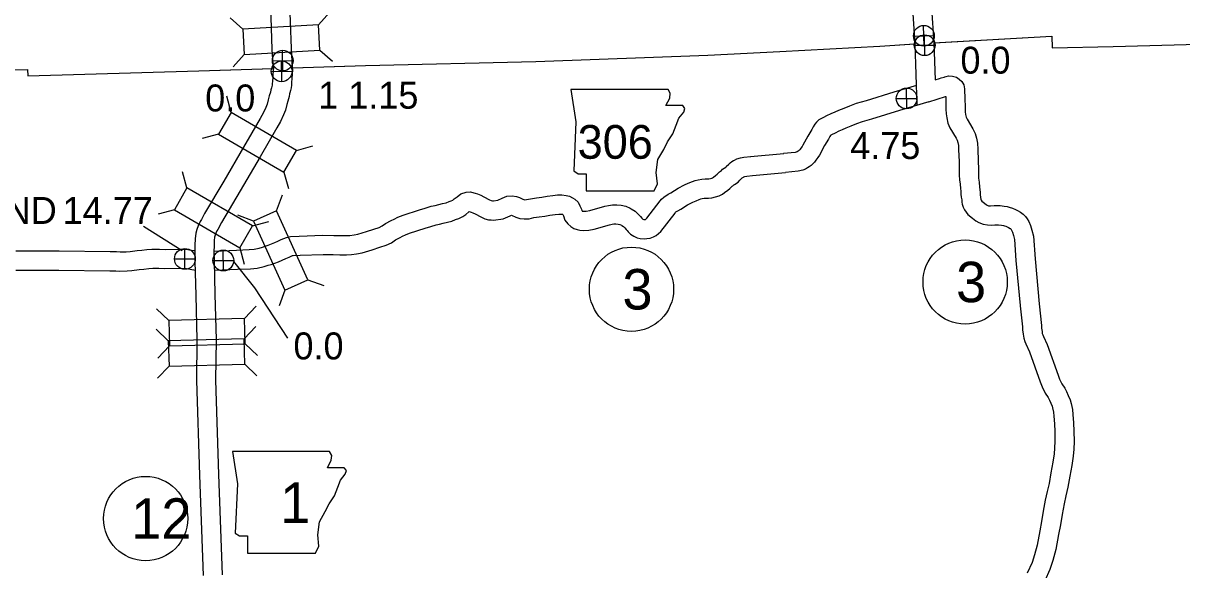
# Model space of a CAD drawing. Extents: x -939622 to -934222, y 1383701 to 1385301.
# Drawn here: x -935813 to -935758.5, y 1384367 to 1384392.7 of the extents above; entities that cross this region are included whole.
import ezdxf

# ---------------------------------------------------------------- set-up
doc = ezdxf.new("R2010")
doc.units = 0
for name, color, linetype in [('Level 10', 7, 'Continuous'), ('Level 2', 7, 'Continuous'), ('Level 20', 7, 'Continuous'), ('Level 21', 7, 'Continuous'), ('Level 25', 7, 'Continuous'), ('Level 26', 7, 'Continuous'), ('Level 27', 7, 'Continuous')]:
    doc.layers.add(name, color=color, linetype=linetype)

msp = doc.modelspace()

# ---------------------------------------------------------------- linework, layer by layer
at = {"layer": 'Level 10'}
for points in [[(-935801.223, 1384390.591), (-935801.274, 1384391.494), (-935801.359, 1384394.033), (-935801.531, 1384398.682), (-935801.841, 1384407.495), (-935801.335, 1384409.499), (-935799.623, 1384415.759), (-935798.834, 1384418.696), (-935797.448, 1384423.977), (-935796.589, 1384426.753), (-935796.238, 1384428.147), (-935796.188, 1384428.426), (-935796.184, 1384429.074), (-935796.238, 1384431.924), (-935796.118, 1384432.35), (-935796.111, 1384432.368)], [(-935800.324, 1384390.642), (-935800.375, 1384391.534), (-935800.459, 1384394.065), (-935800.632, 1384398.715), (-935800.937, 1384407.398), (-935800.464, 1384409.27), (-935798.754, 1384415.524), (-935797.964, 1384418.465), (-935796.583, 1384423.73), (-935795.722, 1384426.51), (-935795.358, 1384427.957), (-935795.289, 1384428.342), (-935795.284, 1384429.08), (-935795.335, 1384431.809), (-935795.264, 1384432.063), (-935795.207, 1384432.209)], [(-935770.273, 1384393.423), (-935770.167, 1384391.816)], [(-935771.158, 1384393.176), (-935771.065, 1384391.759)], [(-935771.066, 1384391.775), (-935771.065, 1384391.764), (-935770.965, 1384388.872)], [(-935770.167, 1384391.816), (-935770.166, 1384391.809), (-935770.106, 1384390.075)], [(-935801.223, 1384390.645), (-935801.243, 1384390.325), (-935801.25, 1384390.221), (-935801.25, 1384390.158), (-935801.262, 1384390.026), (-935801.272, 1384389.87), (-935801.274, 1384389.838), (-935801.28, 1384389.815), (-935801.314, 1384389.694), (-935801.337, 1384389.606), (-935801.358, 1384389.494), (-935801.414, 1384389.31), (-935801.462, 1384389.13), (-935801.514, 1384388.921), (-935801.573, 1384388.77), (-935801.683, 1384388.526), (-935801.839, 1384388.257), (-935802.62, 1384386.904), (-935803.559, 1384385.314), (-935804.456, 1384383.791), (-935804.607, 1384383.5), (-935804.666, 1384383.412), (-935804.761, 1384383.206), (-935804.822, 1384383.037), (-935804.867, 1384382.858), (-935804.906, 1384382.603), (-935804.912, 1384382.305), (-935804.919, 1384381.981), (-935804.912, 1384381.538), (-935804.869, 1384379.949), (-935804.815, 1384377.845)], [(-935800.325, 1384390.588), (-935800.345, 1384390.267), (-935800.35, 1384390.19), (-935800.351, 1384390.115), (-935800.365, 1384389.957), (-935800.373, 1384389.823), (-935800.378, 1384389.693), (-935800.414, 1384389.57), (-935800.445, 1384389.46), (-935800.458, 1384389.408), (-935800.482, 1384389.279), (-935800.549, 1384389.061), (-935800.591, 1384388.906), (-935800.654, 1384388.648), (-935800.743, 1384388.421), (-935800.882, 1384388.115), (-935801.059, 1384387.807), (-935801.843, 1384386.45), (-935802.783, 1384384.857), (-935803.668, 1384383.356), (-935803.831, 1384383.041), (-935803.879, 1384382.969), (-935803.928, 1384382.863), (-935803.96, 1384382.775), (-935803.983, 1384382.681), (-935804.007, 1384382.525), (-935804.012, 1384382.287), (-935804.018, 1384381.979), (-935804.012, 1384381.557), (-935803.97, 1384379.972), (-935803.915, 1384377.868)], [(-935770.106, 1384390.075), (-935769.907, 1384390.139), (-935769.825, 1384390.167), (-935769.675, 1384390.2), (-935769.645, 1384390.207), (-935769.592, 1384390.22), (-935769.477, 1384390.25), (-935769.29, 1384390.244), (-935769.1, 1384390.198), (-935768.969, 1384390.097), (-935768.854, 1384389.993), (-935768.764, 1384389.831), (-935768.729, 1384389.65), (-935768.718, 1384389.499), (-935768.705, 1384389.307), (-935768.703, 1384389.066), (-935768.701, 1384388.912), (-935768.7, 1384388.71), (-935768.692, 1384388.563), (-935768.675, 1384388.441), (-935768.646, 1384388.313), (-935768.607, 1384388.221), (-935768.331, 1384387.769), (-935768.22, 1384387.549), (-935768.166, 1384387.331), (-935768.113, 1384387.091), (-935768.103, 1384386.815), (-935768.078, 1384386.255), (-935768.071, 1384385.863), (-935768.071, 1384385.618), (-935768.06, 1384385.453), (-935768.033, 1384385.256), (-935768.015, 1384385.026), (-935768.007, 1384384.918), (-935767.994, 1384384.773), (-935767.983, 1384384.665), (-935767.966, 1384384.549), (-935767.952, 1384384.45), (-935767.949, 1384384.429), (-935767.943, 1384384.409), (-935767.916, 1384384.374), (-935767.791, 1384384.274), (-935767.685, 1384384.191), (-935767.665, 1384384.18), (-935767.596, 1384384.152), (-935767.564, 1384384.147), (-935767.503, 1384384.146), (-935767.326, 1384384.158), (-935767.164, 1384384.159), (-935767.056, 1384384.156), (-935766.853, 1384384.13), (-935766.726, 1384384.108), (-935766.618, 1384384.086), (-935766.466, 1384384.04), (-935766.327, 1384383.976), (-935766.235, 1384383.929), (-935766.089, 1384383.851), (-935765.961, 1384383.756), (-935765.864, 1384383.652), (-935765.776, 1384383.536), (-935765.702, 1384383.408), (-935765.625, 1384383.228), (-935765.555, 1384383.01), (-935765.478, 1384382.716), (-935765.407, 1384381.653), (-935765.213, 1384379.539)], [(-935770.985, 1384389.803), (-935772.045, 1384389.496), (-935773.354, 1384389.083), (-935773.812, 1384388.953), (-935774.127, 1384388.834), (-935774.404, 1384388.725), (-935774.655, 1384388.621), (-935774.827, 1384388.549), (-935775.012, 1384388.471), (-935775.21, 1384388.37), (-935775.351, 1384388.299), (-935775.416, 1384388.272), (-935775.572, 1384388.187), (-935775.679, 1384388.076), (-935775.758, 1384387.979), (-935775.837, 1384387.856), (-935775.904, 1384387.729), (-935776.093, 1384387.425), (-935776.321, 1384386.998), (-935776.366, 1384386.933), (-935776.466, 1384386.794), (-935776.481, 1384386.77), (-935776.504, 1384386.748), (-935776.548, 1384386.716), (-935776.6, 1384386.68), (-935776.69, 1384386.661), (-935777.233, 1384386.603)], [(-935770.397, 1384389.036), (-935769.624, 1384389.285), (-935769.606, 1384389.291), (-935769.605, 1384389.273), (-935769.603, 1384389.057), (-935769.601, 1384388.904), (-935769.6, 1384388.685), (-935769.589, 1384388.477), (-935769.561, 1384388.277), (-935769.506, 1384388.035), (-935769.409, 1384387.809), (-935769.118, 1384387.331), (-935769.069, 1384387.234), (-935769.042, 1384387.125), (-935769.01, 1384386.977), (-935769.002, 1384386.779), (-935768.978, 1384386.227), (-935768.971, 1384385.854), (-935768.971, 1384385.588), (-935768.956, 1384385.362), (-935768.928, 1384385.159), (-935768.912, 1384384.957), (-935768.904, 1384384.843), (-935768.89, 1384384.688), (-935768.877, 1384384.556), (-935768.857, 1384384.422), (-935768.843, 1384384.323), (-935768.828, 1384384.219), (-935768.782, 1384384.081), (-935768.73, 1384383.958), (-935768.566, 1384383.74), (-935768.348, 1384383.567), (-935768.186, 1384383.44), (-935768.058, 1384383.369), (-935767.84, 1384383.279), (-935767.636, 1384383.247), (-935767.476, 1384383.246), (-935767.294, 1384383.258), (-935767.174, 1384383.259), (-935767.126, 1384383.257), (-935766.986, 1384383.24), (-935766.895, 1384383.224), (-935766.84, 1384383.212), (-935766.785, 1384383.196), (-935766.721, 1384383.167), (-935766.653, 1384383.132), (-935766.572, 1384383.088), (-935766.563, 1384383.082), (-935766.552, 1384383.07), (-935766.526, 1384383.035), (-935766.508, 1384383.005), (-935766.469, 1384382.914), (-935766.419, 1384382.758), (-935766.371, 1384382.571), (-935766.304, 1384381.582), (-935766.11, 1384379.457)], [(-935770.41, 1384389.033), (-935771.785, 1384388.635), (-935773.095, 1384388.221), (-935773.53, 1384388.097), (-935773.803, 1384387.994), (-935774.067, 1384387.891), (-935774.309, 1384387.79), (-935774.478, 1384387.719), (-935774.633, 1384387.654), (-935774.803, 1384387.568), (-935774.978, 1384387.479), (-935775.018, 1384387.463), (-935775.027, 1384387.452), (-935775.059, 1384387.401), (-935775.124, 1384387.28), (-935775.313, 1384386.975), (-935775.55, 1384386.531), (-935775.629, 1384386.416), (-935775.713, 1384386.299), (-935775.777, 1384386.192), (-935775.937, 1384386.048), (-935776.026, 1384385.984), (-935776.108, 1384385.926), (-935776.206, 1384385.865), (-935776.324, 1384385.819), (-935776.548, 1384385.771), (-935777.137, 1384385.708)], [(-935783.966, 1384383.644), (-935783.896, 1384383.567), (-935783.869, 1384383.532), (-935783.868, 1384383.531), (-935783.845, 1384383.516), (-935783.81, 1384383.5), (-935783.805, 1384383.5), (-935783.77, 1384383.504), (-935783.726, 1384383.509), (-935783.66, 1384383.566), (-935783.034, 1384384.381), (-935782.971, 1384384.453), (-935782.869, 1384384.557), (-935782.666, 1384384.69), (-935782.528, 1384384.764), (-935782.196, 1384384.981), (-935781.884, 1384385.128), (-935781.714, 1384385.207), (-935781.522, 1384385.288), (-935781.388, 1384385.335), (-935781.246, 1384385.374), (-935781.069, 1384385.399), (-935780.919, 1384385.412), (-935780.785, 1384385.414), (-935780.742, 1384385.415), (-935780.676, 1384385.433), (-935780.605, 1384385.453), (-935780.582, 1384385.465), (-935780.535, 1384385.498), (-935780.427, 1384385.58), (-935780.354, 1384385.643), (-935780.287, 1384385.703), (-935780.245, 1384385.74), (-935780.206, 1384385.774), (-935780.159, 1384385.813), (-935780.099, 1384385.869), (-935779.944, 1384385.968), (-935779.925, 1384385.988), (-935779.806, 1384386.11), (-935779.736, 1384386.166), (-935779.66, 1384386.226), (-935779.583, 1384386.273), (-935779.542, 1384386.297), (-935779.429, 1384386.359), (-935779.262, 1384386.399), (-935779.099, 1384386.434), (-935778.778, 1384386.462)], [(-935778.78, 1384386.462), (-935777.226, 1384386.604)], [(-935784.63, 1384383.036), (-935784.588, 1384382.991), (-935784.54, 1384382.927), (-935784.429, 1384382.823), (-935784.28, 1384382.724), (-935784.112, 1384382.649), (-935783.97, 1384382.607), (-935783.777, 1384382.597), (-935783.663, 1384382.61), (-935783.512, 1384382.629), (-935783.351, 1384382.683), (-935783.228, 1384382.75), (-935783.003, 1384382.943), (-935782.337, 1384383.81), (-935782.309, 1384383.843), (-935782.294, 1384383.858), (-935782.206, 1384383.916), (-935782.068, 1384383.99), (-935781.756, 1384384.193), (-935781.503, 1384384.313), (-935781.35, 1384384.384), (-935781.199, 1384384.447), (-935781.121, 1384384.475), (-935781.061, 1384384.491), (-935780.965, 1384384.505), (-935780.876, 1384384.513), (-935780.764, 1384384.514), (-935780.61, 1384384.519), (-935780.439, 1384384.565), (-935780.267, 1384384.613), (-935780.108, 1384384.698), (-935780.003, 1384384.772), (-935779.861, 1384384.88), (-935779.76, 1384384.967), (-935779.693, 1384385.027), (-935779.649, 1384385.065), (-935779.618, 1384385.093), (-935779.566, 1384385.136), (-935779.546, 1384385.155), (-935779.372, 1384385.266), (-935779.282, 1384385.358), (-935779.199, 1384385.443), (-935779.175, 1384385.462), (-935779.147, 1384385.484), (-935779.119, 1384385.501), (-935779.102, 1384385.512), (-935779.061, 1384385.521), (-935778.963, 1384385.543), (-935778.7, 1384385.566)], [(-935778.698, 1384385.566), (-935777.144, 1384385.707)], [(-935804.009, 1384382.017), (-935802.954, 1384382.063), (-935802.368, 1384382.087), (-935802.12, 1384382.114), (-935801.885, 1384382.161), (-935801.728, 1384382.212), (-935801.604, 1384382.248), (-935801.466, 1384382.296), (-935801.307, 1384382.358), (-935801.159, 1384382.416), (-935801.007, 1384382.486), (-935800.851, 1384382.559), (-935800.613, 1384382.663), (-935800.411, 1384382.71), (-935800.002, 1384382.728), (-935798.889, 1384382.765), (-935798.387, 1384382.758), (-935798.074, 1384382.748), (-935797.811, 1384382.746), (-935797.627, 1384382.758), (-935797.431, 1384382.781), (-935797.257, 1384382.809), (-935796.85, 1384382.935), (-935796.494, 1384383.051), (-935796.252, 1384383.133), (-935796.111, 1384383.2), (-935795.943, 1384383.311), (-935795.69, 1384383.453), (-935795.549, 1384383.524), (-935795.378, 1384383.607), (-935795.123, 1384383.708), (-935794.353, 1384383.963), (-935794.079, 1384384.044), (-935793.797, 1384384.127), (-935793.609, 1384384.17), (-935793.438, 1384384.205), (-935793.267, 1384384.251), (-935793.103, 1384384.294), (-935792.95, 1384384.349), (-935792.86, 1384384.379), (-935792.787, 1384384.419), (-935792.715, 1384384.47), (-935792.588, 1384384.567), (-935792.413, 1384384.713), (-935792.161, 1384384.791), (-935791.952, 1384384.799), (-935791.801, 1384384.764), (-935791.729, 1384384.735), (-935791.631, 1384384.71), (-935791.475, 1384384.642), (-935791.323, 1384384.569), (-935791.065, 1384384.43), (-935790.977, 1384384.39), (-935790.92, 1384384.388), (-935790.875, 1384384.383), (-935790.665, 1384384.407), (-935790.458, 1384384.502), (-935790.238, 1384384.602), (-935790.001, 1384384.624), (-935789.789, 1384384.593), (-935789.651, 1384384.533), (-935789.485, 1384384.454), (-935789.439, 1384384.438), (-935789.4, 1384384.433), (-935789.318, 1384384.438), (-935789.138, 1384384.476), (-935788.85, 1384384.525), (-935788.592, 1384384.558), (-935788.354, 1384384.597), (-935788.089, 1384384.631), (-935787.855, 1384384.66), (-935787.657, 1384384.662), (-935787.458, 1384384.636), (-935787.295, 1384384.595), (-935787.164, 1384384.525), (-935787.051, 1384384.462), (-935786.898, 1384384.319), (-935786.805, 1384384.154), (-935786.741, 1384383.983), (-935786.719, 1384383.921), (-935786.703, 1384383.907), (-935786.697, 1384383.903), (-935786.676, 1384383.9), (-935786.612, 1384383.891), (-935786.511, 1384383.902), (-935786.335, 1384383.931), (-935785.642, 1384384.13), (-935785.468, 1384384.168), (-935785.278, 1384384.199), (-935785.069, 1384384.194), (-935784.87, 1384384.175), (-935784.643, 1384384.125), (-935784.452, 1384384.037), (-935784.396, 1384384.007), (-935784.214, 1384383.901), (-935784.064, 1384383.761), (-935784.013, 1384383.697), (-935783.961, 1384383.638)], [(-935803.995, 1384381.117), (-935802.916, 1384381.164), (-935802.301, 1384381.189), (-935801.983, 1384381.224), (-935801.659, 1384381.288), (-935801.462, 1384381.352), (-935801.331, 1384381.391), (-935801.155, 1384381.451), (-935800.978, 1384381.521), (-935800.807, 1384381.588), (-935800.63, 1384381.669), (-935800.48, 1384381.739), (-935800.328, 1384381.805), (-935800.288, 1384381.815), (-935799.967, 1384381.829), (-935798.88, 1384381.864), (-935798.407, 1384381.858), (-935798.091, 1384381.848), (-935797.785, 1384381.846), (-935797.545, 1384381.861), (-935797.306, 1384381.89), (-935797.051, 1384381.931), (-935796.577, 1384382.077), (-935796.211, 1384382.197), (-935795.915, 1384382.297), (-935795.668, 1384382.413), (-935795.473, 1384382.543), (-935795.268, 1384382.658), (-935795.151, 1384382.717), (-935795.016, 1384382.783), (-935794.817, 1384382.861), (-935794.084, 1384383.104), (-935793.825, 1384383.181), (-935793.569, 1384383.256), (-935793.418, 1384383.291), (-935793.233, 1384383.329), (-935793.036, 1384383.381), (-935792.833, 1384383.434), (-935792.655, 1384383.499), (-935792.502, 1384383.55), (-935792.311, 1384383.653), (-935792.179, 1384383.747), (-935792.026, 1384383.864), (-935792.01, 1384383.878), (-935791.923, 1384383.855), (-935791.849, 1384383.823), (-935791.732, 1384383.767), (-935791.466, 1384383.624), (-935791.275, 1384383.536), (-935791.103, 1384383.494), (-935790.988, 1384383.49), (-935790.876, 1384383.477), (-935790.419, 1384383.53), (-935790.084, 1384383.683), (-935790.021, 1384383.712), (-935789.826, 1384383.619), (-935789.636, 1384383.554), (-935789.423, 1384383.531), (-935789.2, 1384383.543), (-935788.97, 1384383.592), (-935788.717, 1384383.634), (-935788.462, 1384383.667), (-935788.224, 1384383.706), (-935787.977, 1384383.738), (-935787.794, 1384383.76), (-935787.711, 1384383.762), (-935787.627, 1384383.75), (-935787.621, 1384383.749), (-935787.613, 1384383.744), (-935787.588, 1384383.678), (-935787.518, 1384383.479), (-935787.377, 1384383.297), (-935787.234, 1384383.178), (-935787.094, 1384383.089), (-935786.935, 1384383.029), (-935786.806, 1384383.009), (-935786.624, 1384382.985), (-935786.391, 1384383.01), (-935786.138, 1384383.051), (-935785.422, 1384383.257), (-935785.298, 1384383.284), (-935785.215, 1384383.298), (-935785.125, 1384383.295), (-935785.011, 1384383.284), (-935784.93, 1384383.266), (-935784.854, 1384383.231), (-935784.836, 1384383.222), (-935784.755, 1384383.175), (-935784.726, 1384383.147), (-935784.702, 1384383.117), (-935784.635, 1384383.042)], [(-935804.901, 1384382.03), (-935804.945, 1384382.035), (-935805.075, 1384382.055), (-935805.166, 1384382.069), (-935805.33, 1384382.098), (-935806.304, 1384382.082), (-935806.584, 1384382.099), (-935806.936, 1384382.096), (-935807.168, 1384382.078), (-935807.411, 1384382.051), (-935807.634, 1384382.028), (-935807.96, 1384381.992), (-935808.15, 1384381.974), (-935808.426, 1384381.967), (-935808.602, 1384381.978), (-935808.897, 1384381.98), (-935811.3, 1384382.012), (-935813.331, 1384382.012)], [(-935804.9, 1384381.113), (-935804.96, 1384381.131), (-935805.059, 1384381.142), (-935805.212, 1384381.165), (-935805.313, 1384381.181), (-935805.402, 1384381.197), (-935806.324, 1384381.181), (-935806.608, 1384381.198), (-935806.897, 1384381.196), (-935807.082, 1384381.182), (-935807.316, 1384381.156), (-935807.54, 1384381.133), (-935807.87, 1384381.097), (-935808.097, 1384381.075), (-935808.443, 1384381.066), (-935808.633, 1384381.078), (-935808.906, 1384381.08), (-935811.306, 1384381.112), (-935813.333, 1384381.112)], [(-935766.109, 1384379.45), (-935766.002, 1384378.455), (-935765.997, 1384378.321), (-935765.972, 1384378.108), (-935765.941, 1384377.928), (-935765.887, 1384377.771), (-935765.846, 1384377.666), (-935765.676, 1384377.285), (-935765.165, 1384375.873), (-935765.076, 1384375.637), (-935764.927, 1384375.343), (-935764.795, 1384375.132), (-935764.736, 1384375.019), (-935764.667, 1384374.875), (-935764.61, 1384374.734), (-935764.586, 1384374.648), (-935764.544, 1384374.445), (-935764.527, 1384374.258), (-935764.494, 1384373.901), (-935764.483, 1384373.536), (-935764.475, 1384373.08), (-935764.489, 1384372.765), (-935764.512, 1384372.486), (-935764.565, 1384372.093), (-935764.666, 1384371.603), (-935764.745, 1384371.104), (-935764.838, 1384370.725), (-935764.928, 1384370.317), (-935765.023, 1384369.791), (-935765.098, 1384369.307), (-935765.185, 1384368.866), (-935765.31, 1384368.197), (-935765.428, 1384367.742), (-935765.551, 1384367.378), (-935765.771, 1384366.883)], [(-935765.214, 1384379.546), (-935765.104, 1384378.52), (-935765.099, 1384378.39), (-935765.081, 1384378.237), (-935765.067, 1384378.154), (-935765.041, 1384378.079), (-935765.015, 1384378.012), (-935764.841, 1384377.623), (-935764.321, 1384376.185), (-935764.251, 1384376), (-935764.142, 1384375.786), (-935764.013, 1384375.579), (-935763.931, 1384375.421), (-935763.844, 1384375.239), (-935763.757, 1384375.024), (-935763.711, 1384374.86), (-935763.653, 1384374.58), (-935763.63, 1384374.341), (-935763.595, 1384373.955), (-935763.583, 1384373.556), (-935763.575, 1384373.068), (-935763.591, 1384372.708), (-935763.617, 1384372.389), (-935763.677, 1384371.942), (-935763.78, 1384371.443), (-935763.862, 1384370.925), (-935763.962, 1384370.52), (-935764.046, 1384370.14), (-935764.135, 1384369.642), (-935764.211, 1384369.152), (-935764.301, 1384368.696), (-935764.431, 1384368.001), (-935764.565, 1384367.484), (-935764.712, 1384367.05), (-935764.946, 1384366.523)], [(-935804.815, 1384377.863), (-935804.843, 1384375.941), (-935804.697, 1384371.49), (-935804.525, 1384366.768)], [(-935803.915, 1384377.85), (-935803.943, 1384375.949), (-935803.797, 1384371.521), (-935803.626, 1384366.798)]]:
    msp.add_lwpolyline(points, dxfattribs=at)
at = {"layer": 'Level 2'}
for points in [[(-935770.176, 1384391.811), (-935764.617, 1384392.12), (-935764.603, 1384391.569), (-935761.733, 1384391.635), (-935753.703, 1384391.847)], [(-935770.144, 1384391.813), (-935764.617, 1384392.12), (-935764.603, 1384391.569), (-935761.733, 1384391.635), (-935753.703, 1384391.847)], [(-935800.316, 1384390.631), (-935796.898, 1384390.741), (-935788.877, 1384390.929), (-935780.796, 1384391.234), (-935777.416, 1384391.406)], [(-935800.303, 1384390.632), (-935796.898, 1384390.741), (-935788.877, 1384390.929), (-935780.796, 1384391.234), (-935777.416, 1384391.406)], [(-935777.416, 1384391.406), (-935772.702, 1384391.657), (-935771.065, 1384391.759)], [(-935777.416, 1384391.406), (-935772.702, 1384391.657), (-935771.076, 1384391.758)], [(-935833.448, 1384389.468), (-935828.917, 1384389.721), (-935820.908, 1384390.245), (-935816.851, 1384390.541), (-935812.789, 1384390.557), (-935812.77, 1384390.25), (-935804.73, 1384390.496), (-935801.229, 1384390.603)], [(-935833.448, 1384389.468), (-935828.917, 1384389.721), (-935820.908, 1384390.245), (-935816.851, 1384390.541), (-935812.789, 1384390.557), (-935812.77, 1384390.25), (-935804.73, 1384390.496), (-935801.242, 1384390.602)]]:
    msp.add_lwpolyline(points, dxfattribs=at)
at = {"layer": 'Level 20'}
for p, q in [((-935802.657, 1384392.454), (-935803.248, 1384392.981)), ((-935799.099, 1384392.654), (-935798.571, 1384393.244)), ((-935802.591, 1384391.267), (-935803.118, 1384390.677)), ((-935799.032, 1384391.468), (-935798.442, 1384390.94)), ((-935803.214, 1384388.539), (-935803.418, 1384389.304)), ((-935803.808, 1384387.511), (-935804.573, 1384387.306)), ((-935800.128, 1384386.755), (-935799.363, 1384386.96)), ((-935805.284, 1384384.986), (-935805.488, 1384385.751)), ((-935800.723, 1384385.727), (-935800.518, 1384384.962)), ((-935801.073, 1384383.919), (-935800.796, 1384384.661)), ((-935805.878, 1384383.957), (-935806.644, 1384383.753)), ((-935802.155, 1384383.427), (-935802.896, 1384383.704)), ((-935802.198, 1384383.202), (-935801.433, 1384383.406)), ((-935802.793, 1384382.173), (-935802.588, 1384381.408)), ((-935799.596, 1384380.675), (-935798.855, 1384380.398)), ((-935800.678, 1384380.183), (-935800.955, 1384379.441)), ((-935806.14, 1384378.757), (-935806.715, 1384379.302)), ((-935802.577, 1384378.852), (-935802.032, 1384379.427)), ((-935806.162, 1384377.802), (-935806.737, 1384378.347)), ((-935802.599, 1384377.897), (-935802.054, 1384378.472)), ((-935802.546, 1384377.665), (-935801.971, 1384377.12)), ((-935806.108, 1384377.57), (-935806.653, 1384376.995)), ((-935806.13, 1384376.615), (-935806.675, 1384376.04)), ((-935802.568, 1384376.709), (-935801.993, 1384376.165))]:
    msp.add_line(p, q, dxfattribs=at)
for points in [[(-935802.591, 1384391.267), (-935799.032, 1384391.468), (-935799.099, 1384392.654), (-935802.657, 1384392.454)], [(-935800.128, 1384386.755), (-935803.214, 1384388.539), (-935803.808, 1384387.511), (-935800.723, 1384385.727)], [(-935802.198, 1384383.202), (-935805.284, 1384384.986), (-935805.878, 1384383.957), (-935802.793, 1384382.173)], [(-935799.596, 1384380.675), (-935801.073, 1384383.919), (-935802.155, 1384383.427), (-935800.678, 1384380.183)], [(-935802.577, 1384378.852), (-935806.14, 1384378.757), (-935806.108, 1384377.57), (-935802.546, 1384377.665)], [(-935802.599, 1384377.897), (-935806.162, 1384377.802), (-935806.13, 1384376.615), (-935802.568, 1384376.709)]]:
    msp.add_lwpolyline(points, close=True, dxfattribs=at)
at = {"layer": 'Level 21'}
for points in [[(-935787.228, 1384389.617), (-935787, 1384388.095), (-935787.101, 1384385.785), (-935786.898, 1384385.658), (-935786.518, 1384385.658), (-935786.518, 1384384.846), (-935783.32, 1384384.846), (-935783.168, 1384385.176), (-935783.219, 1384385.709), (-935783.143, 1384386.318), (-935782.863, 1384386.8), (-935782.686, 1384387.156), (-935782.432, 1384387.536), (-935782.28, 1384387.942), (-935782.153, 1384388.272), (-935781.925, 1384388.551), (-935781.874, 1384388.729), (-935781.975, 1384388.856), (-935782.762, 1384388.856), (-935782.584, 1384389.211), (-935782.559, 1384389.439), (-935782.664, 1384389.615)], [(-935803.145, 1384372.597), (-935802.916, 1384371.074), (-935803.018, 1384368.765), (-935802.815, 1384368.638), (-935802.434, 1384368.638), (-935802.434, 1384367.826), (-935799.237, 1384367.826), (-935799.084, 1384368.156), (-935799.135, 1384368.689), (-935799.059, 1384369.298), (-935798.78, 1384369.78), (-935798.602, 1384370.135), (-935798.348, 1384370.516), (-935798.196, 1384370.922), (-935798.069, 1384371.252), (-935797.841, 1384371.531), (-935797.79, 1384371.708), (-935797.892, 1384371.835), (-935798.678, 1384371.835), (-935798.501, 1384372.191), (-935798.475, 1384372.419), (-935798.58, 1384372.594)]]:
    msp.add_lwpolyline(points, close=True, dxfattribs=at)
at = {"layer": 'Level 25'}
for p, q in [((-935803.105, 1384381.536), (-935802.117, 1384380.292)), ((-935802.117, 1384380.292), (-935800.557, 1384377.926))]:
    msp.add_line(p, q, dxfattribs=at)
msp.add_lwpolyline([(-935807.33, 1384383.189), (-935805.518, 1384382.041)], dxfattribs=at)
at = {"layer": 'Level 26'}
for p, q in [((-935770.625, 1384391.651), (-935770.648, 1384392.628)), ((-935771.125, 1384392.128), (-935770.148, 1384392.151)), ((-935770.597, 1384391.209), (-935770.603, 1384392.185)), ((-935800.77, 1384390.484), (-935800.793, 1384391.46)), ((-935771.088, 1384391.694), (-935770.111, 1384391.7)), ((-935801.269, 1384390.961), (-935800.293, 1384390.983)), ((-935800.83, 1384389.981), (-935800.836, 1384390.957)), ((-935801.322, 1384390.466), (-935800.345, 1384390.472)), ((-935771.444, 1384388.705), (-935771.45, 1384389.682)), ((-935771.935, 1384389.191), (-935770.959, 1384389.196)), ((-935805.381, 1384381.166), (-935805.386, 1384382.142)), ((-935803.572, 1384381.09), (-935803.577, 1384382.066)), ((-935805.872, 1384381.651), (-935804.895, 1384381.657)), ((-935804.063, 1384381.575), (-935803.086, 1384381.581))]:
    msp.add_line(p, q, dxfattribs=at)
for centre in [(-935770.637, 1384392.14), (-935770.6, 1384391.697), (-935800.781, 1384390.972), (-935800.833, 1384390.469), (-935771.447, 1384389.193), (-935805.383, 1384381.654), (-935803.575, 1384381.578)]:
    msp.add_circle(centre, 0.488, dxfattribs=at)
at = {"layer": 'Level 27'}
for centre in [(-935768.696, 1384380.569), (-935784.384, 1384380.226), (-935807.23, 1384369.45)]:
    msp.add_circle(centre, 1.98, dxfattribs=at)

# ---------------------------------------------------------------- texts
at = {"layer": 'Level 21'}
for s, height, p in [('306', 1.584, (-935786.915, 1384386.36)), ('1', 1.901, (-935800.898, 1384369.244))]:
    msp.add_text(s, height=height, dxfattribs=at).set_placement(p)
at = {"layer": 'Level 25'}
for s, p in [('0.0', (-935768.915, 1384390.359)), ('0.0', (-935804.427, 1384388.582)), ('1 1.15', (-935799.114, 1384388.712)), ('4.75', (-935774.099, 1384386.346)), ('END', (-935814.985, 1384383.297)), ('14.77', (-935811.133, 1384383.296)), ('0.0', (-935800.278, 1384376.93))]:
    msp.add_text(s, height=1.2672, dxfattribs=at).set_placement(p)
at = {"layer": 'Level 27'}
for s, height, p in [('3', 1.901, (-935769.121, 1384379.618)), ('3', 1.901, (-935784.809, 1384379.276)), ('12', 1.9008, (-935807.903, 1384368.5))]:
    msp.add_text(s, height=height, dxfattribs=at).set_placement(p)

doc.saveas('drawing.dxf')
